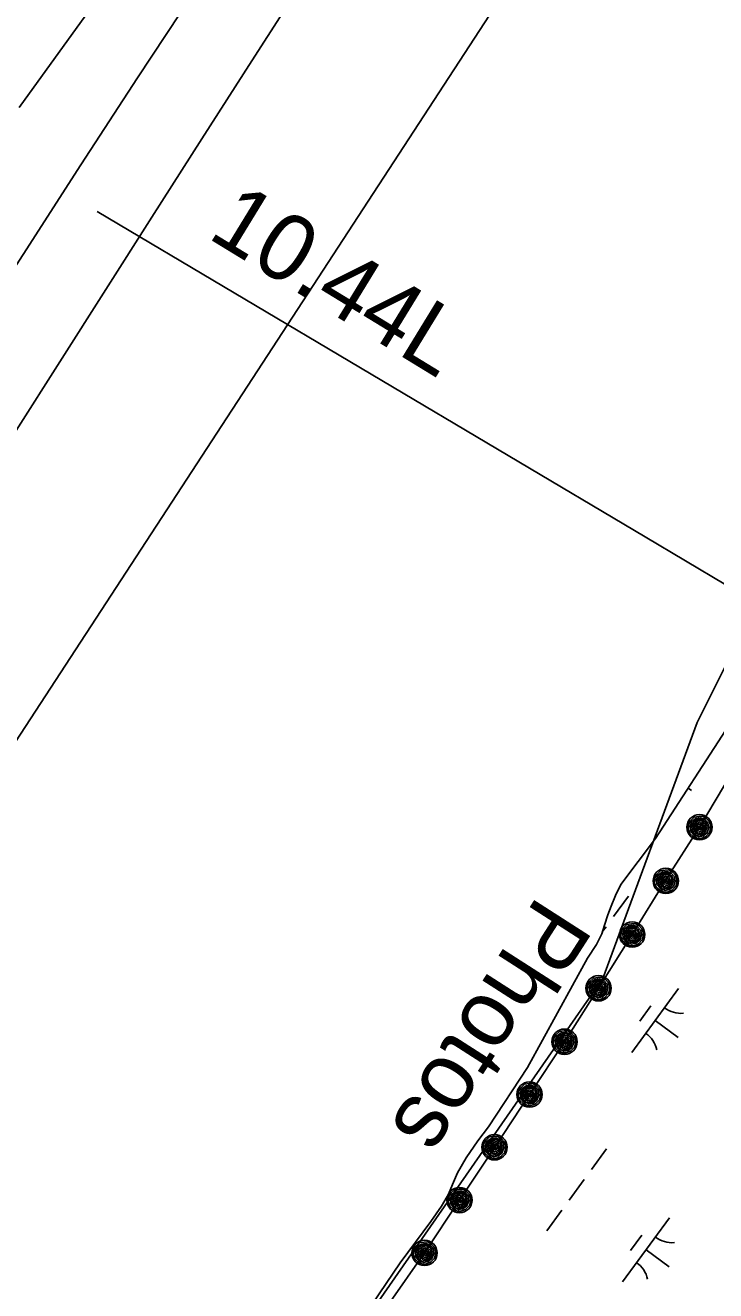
# Model space of a CAD drawing. Extents: x 3905714 to 3926767, y 183354 to 205755.
# Drawn here: x 3918699 to 3919135, y 194199 to 194998 of the extents above; entities that cross this region are included whole.
import ezdxf

# ---------------------------------------------------------------- set-up
doc = ezdxf.new("R2010")
doc.units = 0
for name, color, linetype in [('V-LEVE-TOET', 7, 'Continuous'), ('V-RIVR-EDGE', 7, 'Continuous'), ('V-RIVR-IDEN', 7, 'Continuous'), ('V-RRAP-FSHR', 7, 'Continuous'), ('V-STRM-FMON', 7, 'Continuous'), ('V-TOPO-DPTH', 7, 'Continuous'), ('V-TOPO-MINR', 7, 'Continuous'), ('V-TOPO-SHOR', 7, 'Continuous'), ('V-WETL-SWMP', 7, 'Continuous')]:
    doc.layers.add(name, color=color, linetype=linetype)

msp = doc.modelspace()

# ---------------------------------------------------------------- linework, layer by layer
at = {"layer": 'V-LEVE-TOET'}
for p, q in [((3919090.15, 194675.31), (3918744.21, 194880.85)), ((3919141, 194645.13), (3919090.15, 194675.31))]:
    msp.add_line(p, q, dxfattribs=at)
at = {"layer": 'V-RIVR-EDGE'}
msp.add_lwpolyline([(3919493.03, 195270.35), (3919305.22, 194922.64), (3919123, 194558.19), (3919063.5, 194396.42), (3918673.01, 193834.87), (3918364.35, 193295.63), (3917893.91, 192607.64), (3917620.57, 192168.81), (3917187.32, 191508.71)], dxfattribs=at)
at = {"layer": 'V-RRAP-FSHR'}
for points in [[(3918927.9, 194190.38), (3918950.83, 194223.15), (3918972.92, 194256.5), (3918995.17, 194289.84), (3919017.11, 194323.18), (3919039.21, 194356.53), (3919060.67, 194390.28), (3919081.91, 194424.18), (3919103.15, 194458.71), (3919124.39, 194491.97), (3919144.89, 194526.25)], [(3919122.56, 194484.88), (3919120.73, 194485.88), (3919118.32, 194488.09), (3919117.32, 194490.47), (3919117.44, 194493.68), (3919118.72, 194496.12), (3919121.12, 194498.41), (3919124, 194498.82), (3919126.27, 194498.91), (3919128.76, 194497.53), (3919130.44, 194495.65), (3919131.27, 194493.44), (3919131.44, 194491.23), (3919130.69, 194488.72), (3919128.36, 194486.15), (3919125.4, 194484.96), (3919123, 194484.98), (3919120.53, 194487.49), (3919118.67, 194489.8), (3919118.51, 194492.59), (3919119.62, 194495.62), (3919122.1, 194497.49), (3919125.09, 194497.86), (3919127.74, 194496.96), (3919129.78, 194494.64), (3919130.37, 194491.72), (3919129.2, 194488.48), (3919126.73, 194486.58), (3919124, 194485.97), (3919121.1, 194487.69), (3919119.75, 194490.09), (3919119.52, 194492.93), (3919120.76, 194495.4), (3919123.01, 194496.78), (3919125.76, 194496.89), (3919128.28, 194495), (3919129.31, 194492.35), (3919128.07, 194488.67), (3919125.69, 194487.13), (3919123.78, 194487.11), (3919121.51, 194489.16), (3919120.37, 194491.81), (3919121.02, 194494.16), (3919123.44, 194495.99), (3919125.8, 194495.73), (3919128.1, 194493.66), (3919128.14, 194491.26), (3919126.97, 194489.12), (3919125.16, 194487.94), (3919123.16, 194488.43), (3919122.06, 194490.09), (3919121.36, 194492.29), (3919122.37, 194494.11), (3919124.12, 194494.98), (3919126.22, 194494.36), (3919127.19, 194492.71), (3919127.08, 194490.95), (3919125.65, 194489.26), (3919124.33, 194489.08), (3919122.97, 194490.56), (3919122.48, 194492.42), (3919123.22, 194493.65), (3919124.77, 194493.81), (3919126.31, 194492.74), (3919126.15, 194491.12), (3919125.17, 194490.21), (3919123.72, 194490.98), (3919123.5, 194492.61), (3919124.64, 194492.89), (3919125.3, 194491.96), (3919125.04, 194491.16), (3919124.35, 194491.93)], [(3919101.32, 194450.98), (3919099.49, 194451.99), (3919097.08, 194454.19), (3919096.08, 194456.57), (3919096.2, 194459.78), (3919097.48, 194462.22), (3919099.89, 194464.52), (3919102.77, 194464.92), (3919105.04, 194465.02), (3919107.52, 194463.64), (3919109.2, 194461.75), (3919110.03, 194459.54), (3919110.2, 194457.33), (3919109.46, 194454.83), (3919107.12, 194452.25), (3919104.16, 194451.06), (3919101.76, 194451.08), (3919099.29, 194453.6), (3919097.43, 194455.91), (3919097.27, 194458.69), (3919098.38, 194461.73), (3919100.86, 194463.59), (3919103.86, 194463.96), (3919106.5, 194463.06), (3919108.54, 194460.75), (3919109.13, 194457.83), (3919107.96, 194454.59), (3919105.49, 194452.68), (3919102.76, 194452.08), (3919099.86, 194453.79), (3919098.51, 194456.2), (3919098.28, 194459.03), (3919099.52, 194461.5), (3919101.77, 194462.89), (3919104.52, 194462.99), (3919107.04, 194461.11), (3919108.07, 194458.46), (3919106.83, 194454.77), (3919104.45, 194453.23), (3919102.54, 194453.22), (3919100.27, 194455.26), (3919099.13, 194457.91), (3919099.78, 194460.27), (3919102.2, 194462.1), (3919104.56, 194461.83), (3919106.86, 194459.77), (3919106.9, 194457.36), (3919105.73, 194455.22), (3919103.93, 194454.04), (3919101.92, 194454.54), (3919100.82, 194456.2), (3919100.12, 194458.39), (3919101.13, 194460.21), (3919102.88, 194461.08), (3919104.98, 194460.46), (3919105.95, 194458.82), (3919105.85, 194457.05), (3919104.41, 194455.36), (3919103.09, 194455.19), (3919101.73, 194456.66), (3919101.24, 194458.52), (3919101.98, 194459.75), (3919103.53, 194459.92), (3919105.07, 194458.85), (3919104.92, 194457.22), (3919103.93, 194456.32), (3919102.48, 194457.09), (3919102.26, 194458.71), (3919103.4, 194459), (3919104.06, 194458.07), (3919103.8, 194457.26), (3919103.11, 194458.04)], [(3919080.08, 194417.09), (3919078.25, 194418.09), (3919075.84, 194420.3), (3919074.85, 194422.68), (3919074.96, 194425.89), (3919076.25, 194428.33), (3919078.65, 194430.62), (3919081.53, 194431.03), (3919083.8, 194431.12), (3919086.28, 194429.74), (3919087.96, 194427.86), (3919088.79, 194425.65), (3919088.96, 194423.43), (3919088.22, 194420.93), (3919085.88, 194418.36), (3919082.92, 194417.17), (3919080.52, 194417.19), (3919078.06, 194419.7), (3919076.19, 194422.01), (3919076.04, 194424.8), (3919077.14, 194427.83), (3919079.62, 194429.7), (3919082.62, 194430.07), (3919085.26, 194429.17), (3919087.3, 194426.85), (3919087.89, 194423.93), (3919086.72, 194420.69), (3919084.25, 194418.79), (3919081.52, 194418.18), (3919078.63, 194419.89), (3919077.27, 194422.3), (3919077.04, 194425.14), (3919078.28, 194427.61), (3919080.53, 194428.99), (3919083.29, 194429.1), (3919085.8, 194427.21), (3919086.83, 194424.56), (3919085.6, 194420.88), (3919083.21, 194419.33), (3919081.31, 194419.32), (3919079.03, 194421.37), (3919077.89, 194424.02), (3919078.54, 194426.37), (3919080.96, 194428.2), (3919083.32, 194427.93), (3919085.62, 194425.87), (3919085.66, 194423.46), (3919084.5, 194421.33), (3919082.69, 194420.15), (3919080.68, 194420.64), (3919079.58, 194422.3), (3919078.89, 194424.5), (3919079.89, 194426.32), (3919081.64, 194427.19), (3919083.74, 194426.57), (3919084.71, 194424.92), (3919084.61, 194423.16), (3919083.17, 194421.47), (3919081.85, 194421.29), (3919080.49, 194422.77), (3919080, 194424.63), (3919080.74, 194425.86), (3919082.29, 194426.02), (3919083.83, 194424.95), (3919083.68, 194423.33), (3919082.7, 194422.42), (3919081.24, 194423.19), (3919081.02, 194424.82), (3919082.16, 194425.1), (3919082.82, 194424.17), (3919082.56, 194423.37), (3919081.88, 194424.14)], [(3919058.84, 194383.19), (3919057.02, 194384.2), (3919054.6, 194386.4), (3919053.61, 194388.78), (3919053.72, 194391.99), (3919055.01, 194394.43), (3919057.41, 194396.72), (3919060.29, 194397.13), (3919062.56, 194397.23), (3919065.04, 194395.84), (3919066.73, 194393.96), (3919067.55, 194391.75), (3919067.72, 194389.54), (3919066.98, 194387.03), (3919064.64, 194384.46), (3919061.69, 194383.27), (3919059.28, 194383.29), (3919056.82, 194385.8), (3919054.95, 194388.11), (3919054.8, 194390.9), (3919055.91, 194393.94), (3919058.38, 194395.8), (3919061.38, 194396.17), (3919064.02, 194395.27), (3919066.06, 194392.96), (3919066.65, 194390.04), (3919065.48, 194386.8), (3919063.01, 194384.89), (3919060.29, 194384.29), (3919057.39, 194386), (3919056.03, 194388.4), (3919055.8, 194391.24), (3919057.04, 194393.71), (3919059.29, 194395.1), (3919062.05, 194395.2), (3919064.56, 194393.31), (3919065.59, 194390.66), (3919064.36, 194386.98), (3919061.97, 194385.44), (3919060.07, 194385.43), (3919057.79, 194387.47), (3919056.65, 194390.12), (3919057.3, 194392.48), (3919059.73, 194394.3), (3919062.08, 194394.04), (3919064.38, 194391.98), (3919064.42, 194389.57), (3919063.26, 194387.43), (3919061.45, 194386.25), (3919059.44, 194386.75), (3919058.34, 194388.4), (3919057.65, 194390.6), (3919058.65, 194392.42), (3919060.4, 194393.29), (3919062.5, 194392.67), (3919063.47, 194391.03), (3919063.37, 194389.26), (3919061.93, 194387.57), (3919060.61, 194387.4), (3919059.25, 194388.87), (3919058.76, 194390.73), (3919059.5, 194391.96), (3919061.05, 194392.13), (3919062.59, 194391.06), (3919062.44, 194389.43), (3919061.46, 194388.53), (3919060, 194389.3), (3919059.78, 194390.92), (3919060.93, 194391.21), (3919061.58, 194390.27), (3919061.32, 194389.47), (3919060.64, 194390.25)], [(3919037.2, 194349.49), (3919035.4, 194350.54), (3919033.04, 194352.8), (3919032.11, 194355.21), (3919032.3, 194358.42), (3919033.65, 194360.82), (3919036.11, 194363.05), (3919039, 194363.39), (3919041.27, 194363.43), (3919043.72, 194361.98), (3919045.35, 194360.05), (3919046.12, 194357.82), (3919046.24, 194355.61), (3919045.43, 194353.12), (3919043.03, 194350.61), (3919040.04, 194349.5), (3919037.64, 194349.58), (3919035.24, 194352.15), (3919033.43, 194354.51), (3919033.35, 194357.3), (3919034.54, 194360.31), (3919037.06, 194362.11), (3919040.07, 194362.4), (3919042.69, 194361.43), (3919044.67, 194359.07), (3919045.18, 194356.13), (3919043.93, 194352.92), (3919041.41, 194351.08), (3919038.67, 194350.55), (3919035.82, 194352.33), (3919034.52, 194354.77), (3919034.37, 194357.61), (3919035.67, 194360.05), (3919037.95, 194361.38), (3919040.71, 194361.41), (3919043.17, 194359.46), (3919044.14, 194356.79), (3919042.81, 194353.14), (3919040.39, 194351.66), (3919038.48, 194351.69), (3919036.26, 194353.8), (3919035.19, 194356.47), (3919035.9, 194358.81), (3919038.37, 194360.58), (3919040.71, 194360.25), (3919042.96, 194358.13), (3919042.94, 194355.72), (3919041.72, 194353.61), (3919039.88, 194352.48), (3919037.89, 194353.03), (3919036.83, 194354.71), (3919036.19, 194356.93), (3919037.24, 194358.72), (3919039.02, 194359.55), (3919041.1, 194358.87), (3919042.03, 194357.2), (3919041.88, 194355.44), (3919040.4, 194353.79), (3919039.08, 194353.65), (3919037.76, 194355.15), (3919037.31, 194357.03), (3919038.08, 194358.24), (3919039.64, 194358.36), (3919041.15, 194357.26), (3919040.95, 194355.63), (3919039.95, 194354.75), (3919038.52, 194355.56), (3919038.33, 194357.19), (3919039.49, 194357.45), (3919040.12, 194356.5), (3919039.84, 194355.7), (3919039.17, 194356.5)], [(3919015.1, 194316.14), (3919013.31, 194317.2), (3919010.95, 194319.46), (3919010.01, 194321.87), (3919010.21, 194325.07), (3919011.56, 194327.48), (3919014.02, 194329.71), (3919016.9, 194330.04), (3919019.18, 194330.08), (3919021.62, 194328.64), (3919023.26, 194326.71), (3919024.03, 194324.48), (3919024.14, 194322.26), (3919023.34, 194319.78), (3919020.93, 194317.27), (3919017.95, 194316.15), (3919015.55, 194316.24), (3919013.15, 194318.81), (3919011.34, 194321.17), (3919011.26, 194323.96), (3919012.44, 194326.96), (3919014.97, 194328.76), (3919017.97, 194329.05), (3919020.59, 194328.09), (3919022.57, 194325.73), (3919023.08, 194322.79), (3919021.83, 194319.58), (3919019.32, 194317.74), (3919016.58, 194317.2), (3919013.72, 194318.99), (3919012.43, 194321.43), (3919012.27, 194324.27), (3919013.57, 194326.71), (3919015.85, 194328.04), (3919018.61, 194328.07), (3919021.08, 194326.12), (3919022.04, 194323.44), (3919020.71, 194319.8), (3919018.29, 194318.31), (3919016.39, 194318.35), (3919014.16, 194320.45), (3919013.09, 194323.13), (3919013.8, 194325.46), (3919016.27, 194327.23), (3919018.62, 194326.91), (3919020.86, 194324.79), (3919020.85, 194322.38), (3919019.63, 194320.27), (3919017.79, 194319.14), (3919015.8, 194319.68), (3919014.74, 194321.37), (3919014.1, 194323.58), (3919015.15, 194325.38), (3919016.92, 194326.2), (3919019, 194325.53), (3919019.93, 194323.86), (3919019.78, 194322.1), (3919018.3, 194320.45), (3919016.98, 194320.3), (3919015.66, 194321.81), (3919015.22, 194323.68), (3919015.98, 194324.89), (3919017.54, 194325.02), (3919019.06, 194323.91), (3919018.86, 194322.29), (3919017.85, 194321.41), (3919016.42, 194322.22), (3919016.24, 194323.85), (3919017.39, 194324.1), (3919018.03, 194323.16), (3919017.75, 194322.36), (3919017.08, 194323.15)], [(3918993, 194282.8), (3918991.21, 194283.85), (3918988.85, 194286.12), (3918987.92, 194288.52), (3918988.11, 194291.73), (3918989.46, 194294.14), (3918991.92, 194296.37), (3918994.81, 194296.7), (3918997.08, 194296.74), (3918999.53, 194295.29), (3919001.16, 194293.36), (3919001.93, 194291.14), (3919002.04, 194288.92), (3919001.24, 194286.44), (3918998.84, 194283.92), (3918995.85, 194282.81), (3918993.45, 194282.89), (3918991.05, 194285.47), (3918989.24, 194287.82), (3918989.16, 194290.61), (3918990.35, 194293.62), (3918992.87, 194295.42), (3918995.88, 194295.71), (3918998.5, 194294.74), (3919000.48, 194292.38), (3919000.99, 194289.45), (3918999.74, 194286.24), (3918997.22, 194284.39), (3918994.48, 194283.86), (3918991.63, 194285.65), (3918990.33, 194288.08), (3918990.18, 194290.93), (3918991.48, 194293.36), (3918993.76, 194294.69), (3918996.52, 194294.72), (3918998.98, 194292.77), (3918999.95, 194290.1), (3918998.62, 194286.45), (3918996.2, 194284.97), (3918994.29, 194285), (3918992.07, 194287.11), (3918991, 194289.78), (3918991.71, 194292.12), (3918994.18, 194293.89), (3918996.52, 194293.56), (3918998.77, 194291.44), (3918998.75, 194289.03), (3918997.53, 194286.93), (3918995.69, 194285.8), (3918993.7, 194286.34), (3918992.64, 194288.03), (3918992, 194290.24), (3918993.05, 194292.04), (3918994.83, 194292.86), (3918996.91, 194292.18), (3918997.84, 194290.52), (3918997.69, 194288.75), (3918996.21, 194287.1), (3918994.89, 194286.96), (3918993.57, 194288.47), (3918993.12, 194290.34), (3918993.89, 194291.55), (3918995.45, 194291.68), (3918996.96, 194290.57), (3918996.76, 194288.95), (3918995.76, 194288.07), (3918994.33, 194288.88), (3918994.14, 194290.51), (3918995.3, 194290.76), (3918995.93, 194289.81), (3918995.65, 194289.02), (3918994.98, 194289.81)], [(3918970.91, 194249.46), (3918969.11, 194250.51), (3918966.75, 194252.77), (3918965.82, 194255.18), (3918966.02, 194258.39), (3918967.37, 194260.79), (3918969.83, 194263.02), (3918972.71, 194263.36), (3918974.99, 194263.39), (3918977.43, 194261.95), (3918979.07, 194260.02), (3918979.84, 194257.79), (3918979.95, 194255.58), (3918979.15, 194253.09), (3918976.74, 194250.58), (3918973.76, 194249.47), (3918971.36, 194249.55), (3918968.96, 194252.12), (3918967.15, 194254.48), (3918967.07, 194257.27), (3918968.25, 194260.28), (3918970.78, 194262.08), (3918973.78, 194262.37), (3918976.4, 194261.4), (3918978.38, 194259.04), (3918978.89, 194256.1), (3918977.64, 194252.89), (3918975.12, 194251.05), (3918972.38, 194250.52), (3918969.53, 194252.3), (3918968.23, 194254.74), (3918968.08, 194257.58), (3918969.38, 194260.02), (3918971.66, 194261.35), (3918974.42, 194261.38), (3918976.89, 194259.43), (3918977.85, 194256.76), (3918976.52, 194253.11), (3918974.1, 194251.62), (3918972.19, 194251.66), (3918969.97, 194253.76), (3918968.9, 194256.44), (3918969.61, 194258.78), (3918972.08, 194260.55), (3918974.43, 194260.22), (3918976.67, 194258.1), (3918976.65, 194255.69), (3918975.44, 194253.58), (3918973.6, 194252.45), (3918971.61, 194253), (3918970.55, 194254.68), (3918969.91, 194256.9), (3918970.96, 194258.69), (3918972.73, 194259.52), (3918974.81, 194258.84), (3918975.74, 194257.17), (3918975.59, 194255.41), (3918974.11, 194253.76), (3918972.79, 194253.62), (3918971.47, 194255.12), (3918971.03, 194257), (3918971.79, 194258.21), (3918973.35, 194258.33), (3918974.87, 194257.23), (3918974.67, 194255.6), (3918973.66, 194254.72), (3918972.23, 194255.53), (3918972.05, 194257.16), (3918973.2, 194257.42), (3918973.84, 194256.47), (3918973.56, 194255.67), (3918972.89, 194256.47)], [(3918948.81, 194216.11), (3918947.02, 194217.16), (3918944.66, 194219.43), (3918943.73, 194221.84), (3918943.92, 194225.04), (3918945.27, 194227.45), (3918947.73, 194229.68), (3918950.62, 194230.01), (3918952.89, 194230.05), (3918955.34, 194228.61), (3918956.97, 194226.68), (3918957.74, 194224.45), (3918957.85, 194222.23), (3918957.05, 194219.75), (3918954.65, 194217.23), (3918951.66, 194216.12), (3918949.26, 194216.21), (3918946.86, 194218.78), (3918945.05, 194221.14), (3918944.97, 194223.93), (3918946.16, 194226.93), (3918948.68, 194228.73), (3918951.68, 194229.02), (3918954.31, 194228.06), (3918956.29, 194225.69), (3918956.8, 194222.76), (3918955.55, 194219.55), (3918953.03, 194217.71), (3918950.29, 194217.17), (3918947.44, 194218.96), (3918946.14, 194221.4), (3918945.98, 194224.24), (3918947.28, 194226.68), (3918949.57, 194228), (3918952.33, 194228.04), (3918954.79, 194226.09), (3918955.76, 194223.41), (3918954.43, 194219.77), (3918952.01, 194218.28), (3918950.1, 194218.32), (3918947.88, 194220.42), (3918946.81, 194223.1), (3918947.51, 194225.43), (3918949.98, 194227.2), (3918952.33, 194226.88), (3918954.58, 194224.76), (3918954.56, 194222.35), (3918953.34, 194220.24), (3918951.5, 194219.11), (3918949.51, 194219.65), (3918948.45, 194221.34), (3918947.81, 194223.55), (3918948.86, 194225.35), (3918950.64, 194226.17), (3918952.72, 194225.5), (3918953.65, 194223.83), (3918953.5, 194222.07), (3918952.02, 194220.42), (3918950.69, 194220.27), (3918949.38, 194221.78), (3918948.93, 194223.65), (3918949.7, 194224.86), (3918951.26, 194224.99), (3918952.77, 194223.88), (3918952.57, 194222.26), (3918951.57, 194221.38), (3918950.14, 194222.19), (3918949.95, 194223.82), (3918951.1, 194224.07), (3918951.74, 194223.13), (3918951.46, 194222.33), (3918950.79, 194223.12)]]:
    msp.add_lwpolyline(points, dxfattribs=at)
for centre in [(3919124.39, 194491.97), (3919103.15, 194458.07), (3919081.91, 194424.18), (3919060.67, 194390.28), (3919039.21, 194356.53), (3919017.11, 194323.19), (3918995.02, 194289.84), (3918972.92, 194256.5), (3918950.83, 194223.15)]:
    msp.add_circle(centre, 8, dxfattribs=at)
at = {"layer": 'V-TOPO-DPTH'}
for points in [[(3918694.84, 194946.5), (3918764.31, 195042.88)], [(3918764.31, 195042.88), (3918694.84, 194946.5)], [(3918873.42, 195025.32), (3918841.73, 194976.05), (3918810.16, 194926.71), (3918778.66, 194877.32), (3918490.93, 194424.98), (3918473.31, 194397.26), (3918455.72, 194369.54), (3918438.14, 194341.8), (3918420.59, 194314.06), (3918281.82, 194094.57), (3918232.43, 194016.22), (3918183.17, 193937.78), (3918134.12, 193859.21), (3918085.21, 193780.56), (3917999, 193641.52), (3917993.3, 193632.32), (3917987.6, 193623.11), (3917981.92, 193613.9), (3917976.23, 193604.69), (3917947.2, 193557.54)]]:
    msp.add_lwpolyline(points, dxfattribs=at)
at = {"layer": 'V-TOPO-MINR'}
for points in [[(3917213.53, 191712.34), (3917316.29, 192136.26), (3917674.91, 192748.71), (3917700.38, 192785.64), (3917725.66, 192822.7), (3917750.65, 192859.96), (3917775.45, 192897.35), (3918171.08, 193498.79), (3918258.23, 193712.7), (3918301.06, 193814.36), (3918345.46, 193915.32), (3918392.22, 194015.2), (3918440.56, 194114.36), (3918511.03, 194254.7), (3918525.78, 194282.89), (3918541.16, 194310.72), (3918557.47, 194338.02), (3918574.39, 194364.96), (3919084.15, 195146.63)], [(3918694.84, 194946.5), (3918764.31, 195042.88)], [(3917947.2, 193557.54), (3917976.23, 193604.69), (3917981.92, 193613.9), (3917987.6, 193623.11), (3917993.3, 193632.32), (3917999, 193641.52), (3918085.21, 193780.56), (3918134.12, 193859.21), (3918183.17, 193937.78), (3918232.43, 194016.22), (3918281.82, 194094.57), (3918420.59, 194314.06), (3918438.14, 194341.8), (3918455.72, 194369.54), (3918473.31, 194397.26), (3918490.93, 194424.98), (3918778.66, 194877.32), (3918810.16, 194926.71), (3918841.73, 194976.05), (3918873.42, 195025.32)], [(3918411.72, 194409.58), (3918733.86, 194910.24), (3918769.69, 194965.32), (3918805.88, 195020.16)]]:
    msp.add_lwpolyline(points, dxfattribs=at)
at = {"layer": 'V-TOPO-SHOR'}
msp.add_lwpolyline([(3918913.36, 194184.3), (3918935.37, 194216.87), (3918954.89, 194242.97), (3918961.54, 194252.66), (3918965.97, 194260.16), (3918968.45, 194266.37), (3918971.58, 194273.74), (3918977.19, 194283.18), (3918984.48, 194294.03), (3918991.25, 194302.69), (3919015.87, 194340.3), (3919053.81, 194409.33), (3919059.42, 194417.99), (3919062.68, 194424.72), (3919064.38, 194430.15), (3919066.61, 194436.62), (3919068.57, 194442.18), (3919071.45, 194448.91), (3919074.84, 194455.77), (3919096.71, 194484.96), (3919143.6, 194557.21)], dxfattribs=at)
at = {"layer": 'V-WETL-SWMP'}
for p, q in [((3919096.71, 194484.96), (3919143.6, 194557.21)), ((3919117.28, 194516.66), (3919119.32, 194515.16)), ((3919074.84, 194455.77), (3919096.71, 194484.96)), ((3919071.45, 194448.91), (3919074.84, 194455.77)), ((3919068.57, 194442.19), (3919071.45, 194448.91)), ((3919079.58, 194448.45), (3919070.13, 194435.55)), ((3919064.38, 194430.15), (3919066.61, 194436.62)), ((3919066.61, 194436.62), (3919068.57, 194442.19)), ((3919062.68, 194424.72), (3919064.38, 194430.15)), ((3919065.4, 194429.09), (3919063.04, 194425.88)), ((3919059.42, 194417.99), (3919062.68, 194424.72)), ((3919053.81, 194409.33), (3919059.42, 194417.99)), ((3919015.87, 194340.3), (3919053.81, 194409.33)), ((3919111.21, 194390.05), (3919081.66, 194349.71)), ((3919093.76, 194379.28), (3919086.67, 194369.6)), ((3919096.44, 194369.88), (3919110.96, 194359.24)), ((3918991.25, 194302.69), (3919015.87, 194340.3)), ((3918984.48, 194294.03), (3918991.25, 194302.69)), ((3918977.19, 194283.18), (3918984.48, 194294.03)), ((3919065.8, 194288.78), (3919056.34, 194275.87)), ((3918971.58, 194273.74), (3918977.19, 194283.18)), ((3918968.45, 194266.37), (3918971.58, 194273.74)), ((3919051.61, 194269.42), (3919042.16, 194256.51)), ((3918965.97, 194260.16), (3918968.45, 194266.37)), ((3918954.89, 194242.97), (3918961.54, 194252.66)), ((3918961.54, 194252.66), (3918965.97, 194260.16)), ((3919037.43, 194250.06), (3919027.97, 194237.15)), ((3919105.44, 194245.23), (3919075.89, 194204.89)), ((3918935.37, 194216.87), (3918954.89, 194242.97)), ((3919087.99, 194234.46), (3919080.89, 194224.78)), ((3919090.66, 194225.06), (3919105.18, 194214.42)), ((3918913.36, 194184.3), (3918935.37, 194216.87))]:
    msp.add_line(p, q, dxfattribs=at)
for centre, start, end in [((3919112.95, 194392.02), 232.99998, 274.54364), ((3919080.31, 194347.46), 12.99998, 54.54364), ((3919107.18, 194247.2), 232.99998, 274.54364), ((3919074.53, 194202.64), 12.99998, 54.54364)]:
    msp.add_arc(centre, 17.62, start, end, dxfattribs=at)

# ---------------------------------------------------------------- texts
at = {"layer": 'V-RIVR-IDEN'}
msp.add_text('Photos', height=42, rotation=237.30516, dxfattribs=at).set_placement((3919022.56, 194449.88))
at = {"layer": 'V-STRM-FMON'}
msp.add_text('10.44L', height=42, rotation=328.56412, dxfattribs=at).set_placement((3918812.97, 194864.65))

doc.saveas('drawing.dxf')
